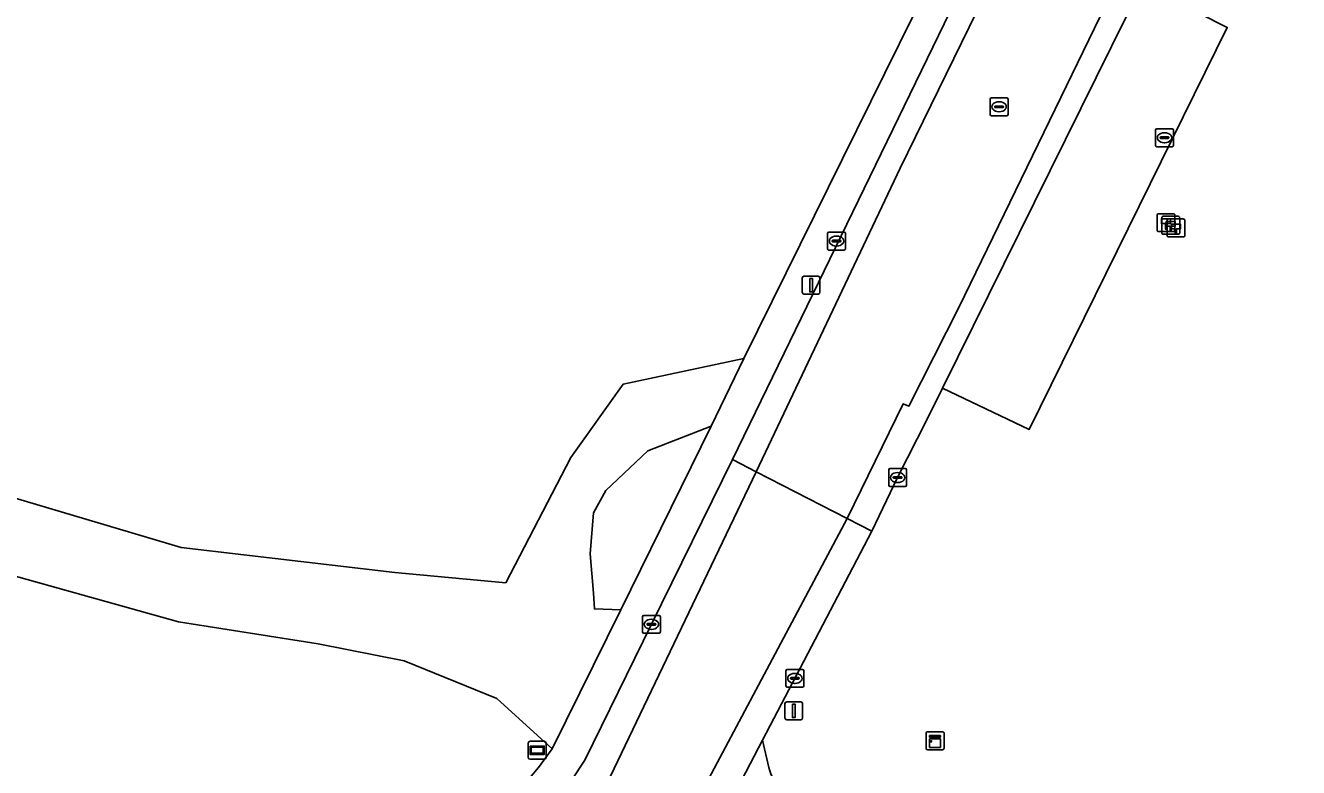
# Model space of a CAD drawing. Extents: x 156412 to 157779, y 382335 to 383768.
# Drawn here: x 157552.7 to 157623.8, y 382548.4 to 382589.8 of the extents above; entities that cross this region are included whole.
import ezdxf

# ---------------------------------------------------------------- set-up
doc = ezdxf.new("R2010")
doc.units = 0
for name, color, linetype in [('IMGEO_Berm_groen', 7, 'Continuous'), ('IMGEO_Brandkraan', 7, 'Continuous'), ('IMGEO_Fietspad_open', 7, 'Continuous'), ('IMGEO_Groenvoorziening', 7, 'Continuous'), ('IMGEO_Hectometerpaal', 7, 'Continuous'), ('IMGEO_Kast', 7, 'Continuous'), ('IMGEO_Kolk', 7, 'Continuous'), ('IMGEO_Lichtmast', 7, 'Continuous'), ('IMGEO_Parkeervlak_open', 7, 'Continuous'), ('IMGEO_Rijbaan_lokaal_gesloten', 7, 'Continuous'), ('IMGEO_Rijbaan_lokaal_onverhard', 7, 'Continuous'), ('IMGEO_Rijbaan_lokaal_open', 7, 'Continuous'), ('IMGEO_Rioolput', 7, 'Continuous'), ('IMGEO_Voetpad_open', 7, 'Continuous'), ('IMGEO_Wegwijzer', 7, 'Continuous')]:
    doc.layers.add(name, color=color, linetype=linetype)

msp = doc.modelspace()

# ---------------------------------------------------------------- linework, layer by layer
at = {"layer": 'IMGEO_Berm_groen'}
msp.add_lwpolyline([(157591.04, 382567.438), (157587.489, 382566.049), (157585.151, 382563.85), (157584.466, 382562.595), (157584.283, 382560.305), (157584.466, 382558.106), (157584.512, 382557.236), (157585.985, 382557.189)], close=True, dxfattribs=at)
at = {"layer": 'IMGEO_Brandkraan'}
for p, q in [((157615.854, 382583.114), (157615.854, 382583.966)), ((157615.929, 382584.04), (157616.781, 382584.04)), ((157616.342, 382583.82), (157616.367, 382583.82)), ((157616.855, 382583.966), (157616.855, 382583.114)), ((157616.113, 382583.534), (157616.113, 382583.546)), ((157616.551, 382583.497), (157616.153, 382583.497)), ((157616.156, 382583.583), (157616.554, 382583.583)), ((157616.365, 382583.26), (157616.34, 382583.26)), ((157616.597, 382583.546), (157616.597, 382583.534)), ((157616.781, 382583.04), (157615.929, 382583.04))]:
    msp.add_line(p, q, dxfattribs=at)
for points in [[(157615.854, 382583.114), (157615.854, 382583.966)], [(157615.929, 382584.04), (157616.781, 382584.04)], [(157616.855, 382583.966), (157616.855, 382583.114)], [(157616.781, 382583.04), (157615.929, 382583.04)]]:
    msp.add_lwpolyline(points, dxfattribs=at)
for centre, radius, start, end in [((157615.931, 382583.964), 0.0765, 91.55205, 178.44795), ((157615.931, 382583.964), 0.0765, 91.55205, 178.44795), ((157616.779, 382583.964), 0.0765, 1.55205, 88.44795), ((157616.779, 382583.964), 0.0765, 1.55205, 88.44795), ((157615.931, 382583.116), 0.0765, 181.55205, 268.44795), ((157615.931, 382583.116), 0.0765, 181.55205, 268.44795), ((157616.153, 382583.543), 0.0403, 85.87752, 175.75265), ((157616.15, 382583.533), 0.0366, 178.93798, 274.71019), ((157616.554, 382583.54), 0.043, 264.86636, 352.45326), ((157616.558, 382583.545), 0.0386, 1.73085, 96.63898), ((157616.779, 382583.116), 0.0765, 271.55205, 358.44795), ((157616.779, 382583.116), 0.0765, 271.55205, 358.44795)]:
    msp.add_arc(centre, radius, start, end, dxfattribs=at)
for centre, major_axis, ratio, start_param, end_param in [((157616.341, 382583.54), (-0.387, 0.002), 0.722429, 4.712389, 7.853982), ((157616.366, 382583.54), (-0.39, 0.002), 0.717154, 1.570796, 4.712389)]:
    msp.add_ellipse(centre, major_axis=major_axis, ratio=ratio, start_param=start_param, end_param=end_param, dxfattribs=at)
at = {"layer": 'IMGEO_Fietspad_open'}
for points in [[(157626.141, 382636.643), (157623.243, 382630.16), (157619.001, 382620.92), (157616.18, 382614.932), (157614.36, 382611.13), (157613.775, 382609.934), (157612.686, 382607.69), (157592.231, 382565.566), (157593.539, 382564.895), (157601.589, 382581.833), (157613.561, 382606.308), (157613.695, 382606.582), (157615.62, 382610.521)], [(157619.587, 382604.345), (157619.25, 382603.657), (157617.5, 382600.088), (157604.861, 382574.052), (157602.075, 382568.557), (157601.765, 382568.685), (157598.624, 382562.287), (157599.999, 382561.582), (157601.45, 382564.566), (157603.098, 382567.83), (157603.956, 382569.566), (157615.099, 382592.107), (157615.126, 382592.161), (157618.367, 382598.718), (157620.84, 382603.721)]]:
    msp.add_lwpolyline(points, dxfattribs=at)
at = {"layer": 'IMGEO_Groenvoorziening'}
for points in [[(157521.661, 382591.554), (157522.097, 382588.498), (157522.607, 382585.82), (157523.571, 382582.413), (157525.529, 382578.695), (157526.817, 382577.249), (157529.154, 382575.191), (157543.087, 382568.142), (157551.972, 382563.47), (157561.442, 382560.667), (157573.367, 382559.265), (157579.564, 382558.681), (157583.188, 382565.689), (157586.111, 382569.777), (157592.856, 382571.22), (157611.767, 382609.497)], [(157666.205, 382582.614), (157663.082, 382583.89), (157656.522, 382585.891), (157654.858, 382586.021), (157647.088, 382587.015), (157646.523, 382587.504), (157646.165, 382588.07), (157646.047, 382588.546), (157638.907, 382591.115), (157623.156, 382595.294), (157620.11, 382597.491), (157618.367, 382598.718), (157615.126, 382592.161), (157615.099, 382592.107), (157619.861, 382589.702), (157608.797, 382567.25), (157603.956, 382569.566), (157603.098, 382567.83), (157601.45, 382564.566), (157599.999, 382561.582), (157593.906, 382549.898), (157594.263, 382548.377)], [(157573.178, 382538.646), (157581.389, 382548.375), (157582.15, 382549.421), (157579.061, 382552.222), (157573.89, 382554.332), (157569.084, 382555.278), (157561.292, 382556.515), (157551.898, 382559.134), (157535.336, 382568.18), (157524.193, 382574.073), (157513.741, 382577.738), (157500.413, 382580.775), (157497.566, 382582.035), (157495.132, 382583.484), (157492.717, 382585.784)]]:
    msp.add_lwpolyline(points, dxfattribs=at)
msp.add_arc((157597.416, 382549.175), 3.252, 194.20363, 245.22421, dxfattribs=at)
at = {"layer": 'IMGEO_Hectometerpaal'}
for p, q in [((157615.938, 382579.211), (157615.938, 382578.37)), ((157615.938, 382579.211), (157615.938, 382578.37)), ((157616.854, 382579.295), (157616.013, 382579.295)), ((157616.854, 382579.295), (157616.013, 382579.295)), ((157616.201, 382579.067), (157616.201, 382578.226)), ((157616.201, 382579.067), (157616.201, 382578.226)), ((157617.117, 382579.151), (157616.276, 382579.151)), ((157617.117, 382579.151), (157616.276, 382579.151)), ((157616.492, 382578.918), (157616.492, 382578.077)), ((157616.492, 382578.918), (157616.492, 382578.077)), ((157617.408, 382579.002), (157616.567, 382579.002)), ((157617.408, 382579.002), (157616.567, 382579.002)), ((157616.938, 382578.379), (157616.938, 382579.22)), ((157616.938, 382578.379), (157616.938, 382579.22)), ((157617.201, 382578.235), (157617.201, 382579.076)), ((157617.201, 382578.235), (157617.201, 382579.076)), ((157617.492, 382578.086), (157617.492, 382578.927)), ((157617.492, 382578.086), (157617.492, 382578.927)), ((157616.022, 382578.295), (157616.863, 382578.295)), ((157616.022, 382578.295), (157616.863, 382578.295)), ((157616.285, 382578.151), (157617.126, 382578.151)), ((157616.285, 382578.151), (157617.126, 382578.151)), ((157616.576, 382578.002), (157617.417, 382578.002)), ((157616.576, 382578.002), (157617.417, 382578.002))]:
    msp.add_line(p, q, dxfattribs=at)
for points in [[(157616.463, 382578.439), (157616.403, 382578.439), (157616.403, 382578.744), (157616.183, 382578.744), (157616.183, 382579.013), (157616.683, 382579.013), (157616.683, 382578.744), (157616.463, 382578.744), (157616.463, 382578.439)], [(157616.726, 382578.295), (157616.666, 382578.295), (157616.666, 382578.6), (157616.446, 382578.6), (157616.446, 382578.869), (157616.946, 382578.869), (157616.946, 382578.6), (157616.726, 382578.6), (157616.726, 382578.295)], [(157617.017, 382578.146), (157616.957, 382578.146), (157616.957, 382578.451), (157616.737, 382578.451), (157616.737, 382578.72), (157617.237, 382578.72), (157617.237, 382578.451), (157617.017, 382578.451), (157617.017, 382578.146)]]:
    msp.add_lwpolyline(points, dxfattribs=at)
for centre, start, end in [((157616.016, 382579.217), 92.4484, 184.28452), ((157616.016, 382579.217), 92.4484, 184.28452), ((157616.279, 382579.073), 92.4484, 184.28452), ((157616.279, 382579.073), 92.4484, 184.28452), ((157616.57, 382578.924), 92.4484, 184.28452), ((157616.57, 382578.924), 92.4484, 184.28452), ((157616.86, 382579.217), 2.4484, 94.28452), ((157616.86, 382579.217), 2.4484, 94.28452), ((157617.123, 382579.073), 2.4484, 94.28452), ((157617.123, 382579.073), 2.4484, 94.28452), ((157617.414, 382578.924), 2.4484, 94.28452), ((157617.414, 382578.924), 2.4484, 94.28452), ((157616.016, 382578.373), 182.4484, 274.28452), ((157616.016, 382578.373), 182.4484, 274.28452), ((157616.279, 382578.229), 182.4484, 274.28452), ((157616.279, 382578.229), 182.4484, 274.28452), ((157616.86, 382578.373), 272.4484, 4.28452), ((157616.86, 382578.373), 272.4484, 4.28452), ((157617.123, 382578.229), 272.4484, 4.28452), ((157617.123, 382578.229), 272.4484, 4.28452), ((157616.57, 382578.08), 182.4484, 274.28452), ((157616.57, 382578.08), 182.4484, 274.28452), ((157617.414, 382578.08), 272.4484, 4.28452), ((157617.414, 382578.08), 272.4484, 4.28452)]:
    msp.add_arc(centre, 0.0779, start, end, dxfattribs=at)
at = {"layer": 'IMGEO_Kast'}
for p, q in [((157603.116, 382550.373), (157603.957, 382550.373)), ((157603.957, 382550.373), (157603.116, 382550.373)), ((157603.041, 382549.448), (157603.041, 382550.289)), ((157603.041, 382550.289), (157603.041, 382549.448)), ((157604.041, 382550.298), (157604.041, 382549.457)), ((157604.041, 382549.457), (157604.041, 382550.298)), ((157603.966, 382549.373), (157603.125, 382549.373)), ((157603.125, 382549.373), (157603.966, 382549.373))]:
    msp.add_line(p, q, dxfattribs=at)
for points in [[(157603.236, 382550.163), (157603.836, 382550.163), (157603.836, 382550.078), (157603.236, 382550.078), (157603.236, 382550.163)], [(157603.236, 382549.988), (157603.836, 382549.988), (157603.836, 382549.499), (157603.236, 382549.499), (157603.236, 382549.988)]]:
    msp.add_lwpolyline(points, dxfattribs=at)
msp.add_circle((157603.32, 382549.837), 0.0377, dxfattribs=at)
for centre, start, end in [((157603.119, 382550.295), 92.4484, 184.28452), ((157603.119, 382550.295), 92.4484, 184.28452), ((157603.963, 382550.295), 2.4484, 94.28452), ((157603.963, 382550.295), 2.4484, 94.28452), ((157603.119, 382549.451), 182.4484, 274.28452), ((157603.119, 382549.451), 182.4484, 274.28452), ((157603.963, 382549.451), 272.4484, 4.28452), ((157603.963, 382549.451), 272.4484, 4.28452)]:
    msp.add_arc(centre, 0.0779, start, end, dxfattribs=at)
at = {"layer": 'IMGEO_Kolk'}
for p, q in [((157597.535, 382577.343), (157597.535, 382578.195)), ((157597.61, 382578.269), (157598.462, 382578.269)), ((157598.536, 382578.195), (157598.536, 382577.343)), ((157597.794, 382577.763), (157597.794, 382577.775)), ((157598.232, 382577.726), (157597.834, 382577.726)), ((157597.837, 382577.812), (157598.235, 382577.812)), ((157598.046, 382577.489), (157598.021, 382577.489)), ((157598.023, 382578.049), (157598.048, 382578.049)), ((157598.278, 382577.775), (157598.278, 382577.763)), ((157598.462, 382577.269), (157597.61, 382577.269)), ((157600.949, 382564.14), (157600.949, 382564.992)), ((157601.024, 382565.066), (157601.876, 382565.066)), ((157601.251, 382564.609), (157601.649, 382564.609)), ((157601.437, 382564.846), (157601.462, 382564.846)), ((157601.95, 382564.992), (157601.95, 382564.14)), ((157601.876, 382564.066), (157601.024, 382564.066)), ((157601.208, 382564.56), (157601.208, 382564.572)), ((157601.646, 382564.523), (157601.248, 382564.523)), ((157601.46, 382564.286), (157601.435, 382564.286)), ((157601.692, 382564.572), (157601.692, 382564.56)), ((157587.197, 382555.946), (157587.197, 382556.798)), ((157587.272, 382556.872), (157588.124, 382556.872)), ((157588.198, 382556.798), (157588.198, 382555.946)), ((157587.456, 382556.366), (157587.456, 382556.378)), ((157587.894, 382556.329), (157587.496, 382556.329)), ((157587.499, 382556.415), (157587.897, 382556.415)), ((157587.708, 382556.092), (157587.683, 382556.092)), ((157587.685, 382556.652), (157587.71, 382556.652)), ((157587.94, 382556.378), (157587.94, 382556.366)), ((157588.124, 382555.872), (157587.272, 382555.872)), ((157595.21, 382552.929), (157595.21, 382553.781)), ((157595.285, 382553.855), (157596.137, 382553.855)), ((157595.469, 382553.349), (157595.469, 382553.361)), ((157595.907, 382553.312), (157595.509, 382553.312)), ((157595.512, 382553.398), (157595.91, 382553.398)), ((157595.698, 382553.635), (157595.723, 382553.635)), ((157595.953, 382553.361), (157595.953, 382553.349)), ((157596.211, 382553.781), (157596.211, 382552.929)), ((157596.137, 382552.855), (157595.285, 382552.855)), ((157595.721, 382553.075), (157595.696, 382553.075))]:
    msp.add_line(p, q, dxfattribs=at)
for points in [[(157597.535, 382577.343), (157597.535, 382578.195)], [(157597.61, 382578.269), (157598.462, 382578.269)], [(157598.536, 382578.195), (157598.536, 382577.343)], [(157598.462, 382577.269), (157597.61, 382577.269)], [(157600.949, 382564.14), (157600.949, 382564.992)], [(157601.024, 382565.066), (157601.876, 382565.066)], [(157601.95, 382564.992), (157601.95, 382564.14)], [(157601.876, 382564.066), (157601.024, 382564.066)], [(157587.197, 382555.946), (157587.197, 382556.798)], [(157587.272, 382556.872), (157588.124, 382556.872)], [(157588.198, 382556.798), (157588.198, 382555.946)], [(157588.124, 382555.872), (157587.272, 382555.872)], [(157595.21, 382552.929), (157595.21, 382553.781)], [(157595.285, 382553.855), (157596.137, 382553.855)], [(157596.211, 382553.781), (157596.211, 382552.929)], [(157596.137, 382552.855), (157595.285, 382552.855)]]:
    msp.add_lwpolyline(points, dxfattribs=at)
for centre, radius, start, end in [((157597.612, 382578.193), 0.0765, 91.55205, 178.44795), ((157597.612, 382578.193), 0.0765, 91.55205, 178.44795), ((157598.46, 382578.193), 0.0765, 1.55205, 88.44795), ((157598.46, 382578.193), 0.0765, 1.55205, 88.44795), ((157597.834, 382577.772), 0.0403, 85.87752, 175.75265), ((157597.831, 382577.762), 0.0366, 178.93798, 274.71019), ((157598.235, 382577.769), 0.043, 264.86636, 352.45326), ((157598.239, 382577.774), 0.0386, 1.73085, 96.63898), ((157597.612, 382577.345), 0.0765, 181.55205, 268.44795), ((157597.612, 382577.345), 0.0765, 181.55205, 268.44795), ((157598.46, 382577.345), 0.0765, 271.55205, 358.44795), ((157598.46, 382577.345), 0.0765, 271.55205, 358.44795), ((157601.026, 382564.99), 0.0765, 91.55205, 178.44795), ((157601.026, 382564.99), 0.0765, 91.55205, 178.44795), ((157601.248, 382564.569), 0.0403, 85.87752, 175.75265), ((157601.653, 382564.571), 0.0386, 1.73085, 96.63898), ((157601.874, 382564.99), 0.0765, 1.55205, 88.44795), ((157601.874, 382564.99), 0.0765, 1.55205, 88.44795), ((157601.026, 382564.142), 0.0765, 181.55205, 268.44795), ((157601.026, 382564.142), 0.0765, 181.55205, 268.44795), ((157601.245, 382564.559), 0.0366, 178.93798, 274.71019), ((157601.649, 382564.566), 0.043, 264.86636, 352.45326), ((157601.874, 382564.142), 0.0765, 271.55205, 358.44795), ((157601.874, 382564.142), 0.0765, 271.55205, 358.44795), ((157587.274, 382556.796), 0.0765, 91.55205, 178.44795), ((157587.274, 382556.796), 0.0765, 91.55205, 178.44795), ((157588.122, 382556.796), 0.0765, 1.55205, 88.44795), ((157588.122, 382556.796), 0.0765, 1.55205, 88.44795), ((157587.496, 382556.375), 0.0403, 85.87752, 175.75265), ((157587.493, 382556.365), 0.0366, 178.93798, 274.71019), ((157587.897, 382556.372), 0.043, 264.86636, 352.45326), ((157587.901, 382556.377), 0.0386, 1.73085, 96.63898), ((157587.274, 382555.948), 0.0765, 181.55205, 268.44795), ((157587.274, 382555.948), 0.0765, 181.55205, 268.44795), ((157588.122, 382555.948), 0.0765, 271.55205, 358.44795), ((157588.122, 382555.948), 0.0765, 271.55205, 358.44795), ((157595.287, 382553.779), 0.0765, 91.55205, 178.44795), ((157595.287, 382553.779), 0.0765, 91.55205, 178.44795), ((157595.509, 382553.358), 0.0403, 85.87752, 175.75265), ((157595.506, 382553.348), 0.0366, 178.93798, 274.71019), ((157595.91, 382553.355), 0.043, 264.86636, 352.45326), ((157595.914, 382553.36), 0.0386, 1.73085, 96.63898), ((157596.135, 382553.779), 0.0765, 1.55205, 88.44795), ((157596.135, 382553.779), 0.0765, 1.55205, 88.44795), ((157595.287, 382552.931), 0.0765, 181.55205, 268.44795), ((157595.287, 382552.931), 0.0765, 181.55205, 268.44795), ((157596.135, 382552.931), 0.0765, 271.55205, 358.44795), ((157596.135, 382552.931), 0.0765, 271.55205, 358.44795)]:
    msp.add_arc(centre, radius, start, end, dxfattribs=at)
for centre, major_axis, ratio, start_param, end_param in [((157598.022, 382577.769), (-0.387, 0.002), 0.722429, 4.712389, 7.853982), ((157598.047, 382577.769), (-0.39, 0.002), 0.717154, 1.570796, 4.712389), ((157601.436, 382564.566), (-0.387, 0.002), 0.722429, 4.712389, 7.853982), ((157601.461, 382564.566), (-0.39, 0.002), 0.717154, 1.570796, 4.712389), ((157587.684, 382556.372), (-0.387, 0.002), 0.722429, 4.712389, 7.853982), ((157587.709, 382556.372), (-0.39, 0.002), 0.717154, 1.570796, 4.712389), ((157595.697, 382553.355), (-0.387, 0.002), 0.722429, 4.712389, 7.853982), ((157595.722, 382553.355), (-0.39, 0.002), 0.717154, 1.570796, 4.712389)]:
    msp.add_ellipse(centre, major_axis=major_axis, ratio=ratio, start_param=start_param, end_param=end_param, dxfattribs=at)
at = {"layer": 'IMGEO_Lichtmast'}
for p, q in [((157596.117, 382574.91), (157596.117, 382575.71)), ((157596.117, 382575.71), (157596.117, 382574.91)), ((157596.217, 382575.81), (157597.007, 382575.81)), ((157597.007, 382575.81), (157596.217, 382575.81)), ((157597.107, 382575.71), (157597.107, 382574.91)), ((157597.107, 382574.91), (157597.107, 382575.71)), ((157597.007, 382574.81), (157596.217, 382574.81)), ((157596.217, 382574.81), (157597.007, 382574.81)), ((157595.153, 382551.145), (157595.153, 382551.945)), ((157595.153, 382551.945), (157595.153, 382551.145)), ((157595.253, 382552.045), (157596.043, 382552.045)), ((157596.043, 382552.045), (157595.253, 382552.045)), ((157596.143, 382551.945), (157596.143, 382551.145)), ((157596.143, 382551.145), (157596.143, 382551.945)), ((157596.043, 382551.045), (157595.253, 382551.045)), ((157595.253, 382551.045), (157596.043, 382551.045))]:
    msp.add_line(p, q, dxfattribs=at)
for points in [[(157596.537, 382575.685), (157596.687, 382575.685), (157596.687, 382574.935), (157596.537, 382574.935), (157596.537, 382575.685)], [(157595.573, 382551.92), (157595.723, 382551.92), (157595.723, 382551.17), (157595.573, 382551.17), (157595.573, 382551.92)]]:
    msp.add_lwpolyline(points, dxfattribs=at)
for centre, start, end in [((157596.217, 382575.71), 90, 180), ((157596.217, 382575.71), 90, 180), ((157597.007, 382575.71), 0, 90), ((157597.007, 382575.71), 360, 90), ((157596.217, 382574.91), 180, 270), ((157596.217, 382574.91), 180, 270), ((157597.007, 382574.91), 270, 0), ((157597.007, 382574.91), 270, 0), ((157595.253, 382551.945), 90, 180), ((157595.253, 382551.945), 90, 180), ((157596.043, 382551.945), 0, 90), ((157596.043, 382551.945), 360, 90), ((157595.253, 382551.145), 180, 270), ((157595.253, 382551.145), 180, 270), ((157596.043, 382551.145), 270, 0), ((157596.043, 382551.145), 270, 0)]:
    msp.add_arc(centre, 0.1, start, end, dxfattribs=at)
at = {"layer": 'IMGEO_Parkeervlak_open'}
msp.add_lwpolyline([(157608.797, 382567.25), (157619.861, 382589.702), (157615.099, 382592.107), (157603.956, 382569.566)], close=True, dxfattribs=at)
at = {"layer": 'IMGEO_Rijbaan_lokaal_gesloten'}
for points in [[(157593.539, 382564.895), (157592.231, 382565.566), (157587.698, 382556.372), (157583.975, 382548.79), (157583.257, 382547.69), (157574.608, 382537.428), (157573.203, 382535.949), (157574.97, 382534.092), (157575.7, 382534.786), (157578.196, 382537.575), (157584.985, 382547.01)], [(157599.999, 382561.582), (157598.624, 382562.287), (157587.967, 382542.234), (157589.483, 382541.428), (157593.906, 382549.898)]]:
    msp.add_lwpolyline(points, close=True, dxfattribs=at)
for points in [[(157598.624, 382562.287), (157593.539, 382564.895), (157584.985, 382547.01), (157578.196, 382537.575), (157575.7, 382534.786), (157574.97, 382534.092), (157575.727, 382533.297)], [(157582.392, 382527.837), (157587.888, 382538.374), (157589.483, 382541.428), (157587.967, 382542.234), (157598.624, 382562.287)]]:
    msp.add_lwpolyline(points, dxfattribs=at)
at = {"layer": 'IMGEO_Rijbaan_lokaal_onverhard'}
msp.add_lwpolyline([(157551.898, 382559.134), (157561.292, 382556.515), (157569.084, 382555.278), (157573.89, 382554.332), (157579.061, 382552.222), (157582.15, 382549.421), (157582.928, 382550.997), (157585.985, 382557.189), (157584.512, 382557.236), (157584.466, 382558.106), (157584.283, 382560.305), (157584.466, 382562.595), (157585.151, 382563.85), (157587.489, 382566.049), (157591.04, 382567.438), (157592.856, 382571.22), (157586.111, 382569.777), (157583.188, 382565.689), (157579.564, 382558.681), (157573.367, 382559.265), (157561.442, 382560.667), (157551.972, 382563.47)], dxfattribs=at)
at = {"layer": 'IMGEO_Rijbaan_lokaal_open'}
msp.add_lwpolyline([(157617.5, 382600.088), (157619.25, 382603.657), (157613.695, 382606.582), (157613.561, 382606.308), (157601.589, 382581.833), (157593.539, 382564.895), (157598.624, 382562.287), (157601.765, 382568.685), (157602.075, 382568.557), (157604.861, 382574.052)], close=True, dxfattribs=at)
msp.add_lwpolyline([(157594.263, 382548.377), (157593.906, 382549.898), (157589.483, 382541.428), (157587.888, 382538.374), (157589.281, 382539.345)], dxfattribs=at)
msp.add_arc((157597.416, 382549.175), 3.252, 194.20363, 245.22421, dxfattribs=at)
at = {"layer": 'IMGEO_Rioolput'}
for p, q in [((157606.613, 382584.84), (157606.613, 382585.692)), ((157606.688, 382585.766), (157607.54, 382585.766)), ((157606.872, 382585.26), (157606.872, 382585.272)), ((157607.31, 382585.223), (157606.912, 382585.223)), ((157606.915, 382585.309), (157607.313, 382585.309)), ((157607.101, 382585.546), (157607.126, 382585.546)), ((157607.356, 382585.272), (157607.356, 382585.26)), ((157607.614, 382585.692), (157607.614, 382584.84)), ((157607.54, 382584.766), (157606.688, 382584.766)), ((157607.124, 382584.986), (157607.099, 382584.986))]:
    msp.add_line(p, q, dxfattribs=at)
for points in [[(157606.613, 382584.84), (157606.613, 382585.692)], [(157606.688, 382585.766), (157607.54, 382585.766)], [(157607.614, 382585.692), (157607.614, 382584.84)], [(157607.54, 382584.766), (157606.688, 382584.766)]]:
    msp.add_lwpolyline(points, dxfattribs=at)
for centre, radius, start, end in [((157606.69, 382585.69), 0.0765, 91.55205, 178.44795), ((157606.69, 382585.69), 0.0765, 91.55205, 178.44795), ((157606.912, 382585.269), 0.0403, 85.87752, 175.75265), ((157606.909, 382585.259), 0.0366, 178.93798, 274.71019), ((157607.313, 382585.266), 0.043, 264.86636, 352.45326), ((157607.317, 382585.271), 0.0386, 1.73085, 96.63898), ((157607.538, 382585.69), 0.0765, 1.55205, 88.44795), ((157607.538, 382585.69), 0.0765, 1.55205, 88.44795), ((157606.69, 382584.842), 0.0765, 181.55205, 268.44795), ((157606.69, 382584.842), 0.0765, 181.55205, 268.44795), ((157607.538, 382584.842), 0.0765, 271.55205, 358.44795), ((157607.538, 382584.842), 0.0765, 271.55205, 358.44795)]:
    msp.add_arc(centre, radius, start, end, dxfattribs=at)
for centre, major_axis, ratio, start_param, end_param in [((157607.1, 382585.266), (-0.387, 0.002), 0.722429, 4.712389, 7.853982), ((157607.125, 382585.266), (-0.39, 0.002), 0.717154, 1.570796, 4.712389)]:
    msp.add_ellipse(centre, major_axis=major_axis, ratio=ratio, start_param=start_param, end_param=end_param, dxfattribs=at)
at = {"layer": 'IMGEO_Voetpad_open'}
for points in [[(157619.001, 382620.92), (157623.243, 382630.16), (157621.801, 382630.842), (157617.451, 382621.599), (157614.634, 382615.599), (157612.908, 382611.921), (157611.767, 382609.497), (157592.856, 382571.22), (157591.04, 382567.438), (157585.985, 382557.189), (157582.928, 382550.997), (157582.15, 382549.421), (157581.389, 382548.375), (157573.178, 382538.646)], [(157573.203, 382535.949), (157574.608, 382537.428), (157583.257, 382547.69), (157583.975, 382548.79), (157587.698, 382556.372), (157592.231, 382565.566), (157612.686, 382607.69), (157613.775, 382609.934), (157614.36, 382611.13), (157616.18, 382614.932), (157619.001, 382620.92)]]:
    msp.add_lwpolyline(points, dxfattribs=at)
at = {"layer": 'IMGEO_Wegwijzer'}
for p, q in [((157580.821, 382548.94), (157580.821, 382549.74)), ((157580.821, 382549.74), (157580.821, 382548.94)), ((157580.921, 382549.84), (157581.711, 382549.84)), ((157581.711, 382549.84), (157580.921, 382549.84)), ((157581.811, 382549.74), (157581.811, 382548.94)), ((157581.811, 382548.94), (157581.811, 382549.74)), ((157581.711, 382548.84), (157580.921, 382548.84)), ((157580.921, 382548.84), (157581.711, 382548.84))]:
    msp.add_line(p, q, dxfattribs=at)
for points in [[(157580.922, 382549.572), (157581.71, 382549.572), (157581.71, 382549.108), (157580.922, 382549.108), (157580.922, 382549.572)], [(157580.987, 382549.507), (157580.987, 382549.173), (157581.645, 382549.173), (157581.645, 382549.507), (157580.987, 382549.507)]]:
    msp.add_lwpolyline(points, dxfattribs=at)
for centre, start, end in [((157580.921, 382549.74), 90, 180), ((157580.921, 382549.74), 90, 180), ((157581.711, 382549.74), 0, 90), ((157581.711, 382549.74), 360, 90), ((157580.921, 382548.94), 180, 270), ((157580.921, 382548.94), 180, 270), ((157581.711, 382548.94), 270, 0), ((157581.711, 382548.94), 270, 0)]:
    msp.add_arc(centre, 0.1, start, end, dxfattribs=at)

doc.saveas('drawing.dxf')
